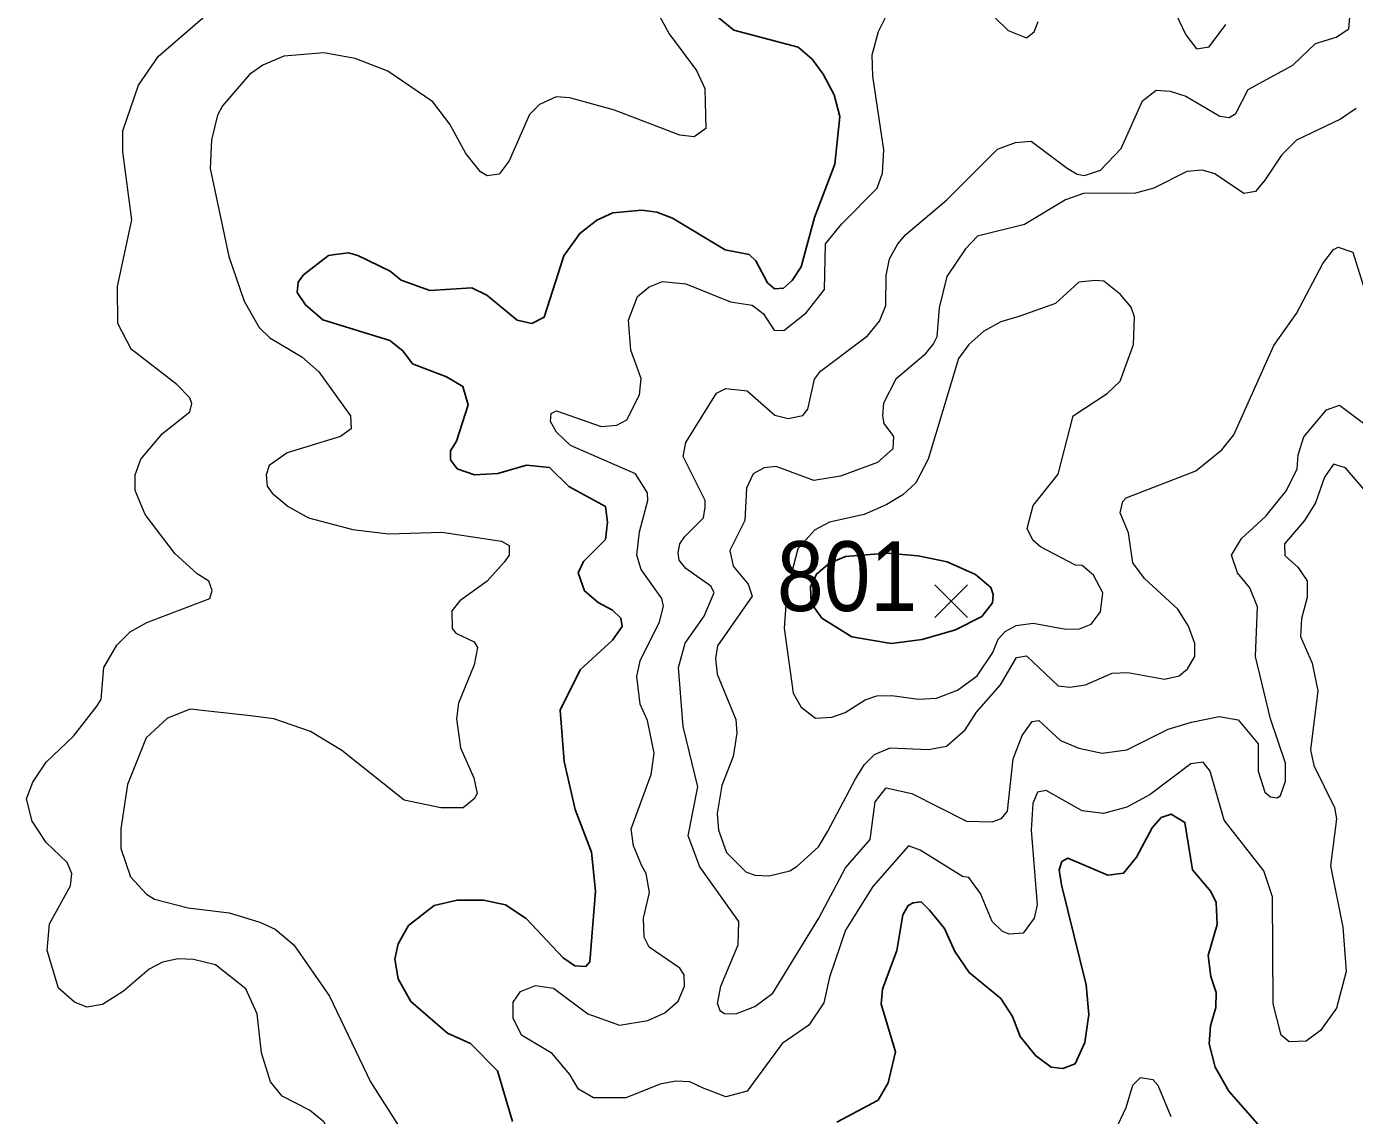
# Model space of a CAD drawing. Extents: x 294.2 to 320.3, y 7482.7 to 7510.7.
# Drawn here: x 314.325 to 315.848, y 7487.177 to 7488.425 of the extents above; entities that cross this region are included whole.
import ezdxf
from ezdxf.enums import TextEntityAlignment as Align

# ---------------------------------------------------------------- set-up
doc = ezdxf.new("R2010")
doc.units = 0
doc.header["$LTSCALE"] = 0.032
for name, color, linetype, lineweight in [('1', 7, 'Continuous', 25), ('2', 7, 'Continuous', 13), ('21', 7, 'Continuous', 25)]:
    doc.layers.add(name, color=color, linetype=linetype, lineweight=lineweight)
doc.layers.add('61', color=7, linetype='Continuous')

msp = doc.modelspace()

# ---------------------------------------------------------------- linework, layer by layer
at = {"layer": '1'}
for points in [[(314.9547, 7487.5274), (314.9421, 7487.5825), (314.9374, 7487.6414), (314.9604, 7487.6878), (314.9974, 7487.7216), (315.0084, 7487.7373), (315.0068, 7487.7468), (314.9974, 7487.7562), (314.9809, 7487.7649), (314.9652, 7487.7782), (314.958, 7487.7988), (314.9642, 7487.8121), (314.9894, 7487.8373), (314.9918, 7487.8569), (314.9894, 7487.875), (314.9472, 7487.8978), (314.9251, 7487.9198), (314.8988, 7487.9222), (314.8658, 7487.9128), (314.8391, 7487.9112), (314.8194, 7487.9183), (314.8116, 7487.9285), (314.8116, 7487.9387), (314.8186, 7487.9498), (314.832, 7487.9914), (314.8257, 7488.0127), (314.8069, 7488.0237), (314.768, 7488.0386), (314.757, 7488.0535), (314.742, 7488.0653), (314.665, 7488.0889), (314.6453, 7488.1062), (314.6359, 7488.1203), (314.6367, 7488.1321), (314.643, 7488.1408), (314.6715, 7488.1628), (314.6792, 7488.1641), (314.6945, 7488.166), (314.7054, 7488.1629), (314.7424, 7488.1448), (314.755, 7488.1346), (314.788, 7488.1228), (314.836, 7488.1258), (314.8533, 7488.1172), (314.8881, 7488.0888), (314.9047, 7488.0849), (314.9188, 7488.092), (314.9417, 7488.1623), (314.9598, 7488.1882), (314.9794, 7488.2032), (314.9979, 7488.2118), (315.0309, 7488.2149), (315.0482, 7488.2126), (315.0663, 7488.2055), (315.1264, 7488.1693), (315.154, 7488.1638), (315.1618, 7488.1568), (315.1752, 7488.1316), (315.1831, 7488.1245), (315.1933, 7488.1253), (315.2035, 7488.134), (315.2137, 7488.1497), (315.2289, 7488.2063), (315.2525, 7488.2676), (315.258, 7488.3221), (315.2517, 7488.3472), (315.2391, 7488.3708), (315.2265, 7488.3881), (315.2104, 7488.4015), (315.1365, 7488.4212), (315.1153, 7488.4385)], [(314.9407, 7487.3576), (314.954, 7487.3482), (314.9666, 7487.3474), (314.9713, 7487.3529), (314.9779, 7487.4338), (314.9732, 7487.4786), (314.9547, 7487.5274)], [(315.7622, 7487.1385), (315.7043, 7487.2046), (315.6886, 7487.2321), (315.6815, 7487.2588), (315.6831, 7487.2793), (315.6894, 7487.3005), (315.6898, 7487.3178), (315.6835, 7487.3359), (315.6804, 7487.3603), (315.6906, 7487.3957), (315.6898, 7487.4208), (315.6835, 7487.4334), (315.6624, 7487.4585), (315.6537, 7487.5128), (315.638, 7487.5222), (315.6266, 7487.5183), (315.6164, 7487.5065), (315.5983, 7487.4727), (315.5834, 7487.4546), (315.5653, 7487.4522), (315.5197, 7487.4719), (315.5126, 7487.4679), (315.5094, 7487.4585), (315.5122, 7487.4412), (315.5405, 7487.3264), (315.5437, 7487.2926), (315.539, 7487.2603), (315.5279, 7487.2359), (315.5138, 7487.2304), (315.5004, 7487.232), (315.4823, 7487.2454), (315.465, 7487.2674), (315.456, 7487.2902), (315.4427, 7487.3107), (315.4065, 7487.3405), (315.39, 7487.3649), (315.3782, 7487.3909), (315.3609, 7487.4121), (315.3515, 7487.4215), (315.342, 7487.4207), (315.3365, 7487.4176), (315.3302, 7487.4066), (315.3234, 7487.3657), (315.3069, 7487.3217), (315.3053, 7487.3044), (315.3218, 7487.2498), (315.3134, 7487.214), (315.302, 7487.1943), (315.2548, 7487.1691)], [(314.8826, 7487.1698), (314.8653, 7487.228), (314.8346, 7487.2594), (314.8083, 7487.2712), (314.7659, 7487.3073), (314.7517, 7487.3333), (314.7478, 7487.3561), (314.7517, 7487.3734), (314.7635, 7487.3946), (314.793, 7487.4173), (314.8192, 7487.4236), (314.8495, 7487.4236), (314.8746, 7487.4181), (314.8982, 7487.4024), (314.9407, 7487.3576)]]:
    msp.add_lwpolyline(points, dxfattribs=at)
msp.add_lwpolyline([(315.3907, 7487.7334), (315.4209, 7487.7489), (315.4332, 7487.7644), (315.4339, 7487.774), (315.4313, 7487.7822), (315.4135, 7487.7969), (315.3811, 7487.8115), (315.3477, 7487.8185), (315.312, 7487.8216), (315.2647, 7487.8177), (315.2461, 7487.8099), (315.2313, 7487.7975), (315.2243, 7487.7828), (315.2251, 7487.7642), (315.2375, 7487.7471), (315.272, 7487.7254), (315.317, 7487.7177), (315.3526, 7487.7223)], close=True, dxfattribs=at)
at = {"layer": '2'}
for points in [[(314.5949, 7487.2485), (314.5898, 7487.2932), (314.577, 7487.3219), (314.5419, 7487.3494), (314.517, 7487.3557), (314.4992, 7487.3564), (314.4813, 7487.3526), (314.466, 7487.3443), (314.4366, 7487.3194), (314.4123, 7487.304), (314.3944, 7487.3008), (314.3804, 7487.3066), (314.3619, 7487.3226), (314.3491, 7487.366), (314.3517, 7487.3966), (314.3759, 7487.4401), (314.3772, 7487.4541), (314.3721, 7487.4669), (314.3478, 7487.4898), (314.3318, 7487.5141), (314.3254, 7487.5397), (314.3325, 7487.5588), (314.3478, 7487.5818), (314.3791, 7487.6118), (314.4065, 7487.6463), (314.411, 7487.6539), (314.4142, 7487.6903), (314.4289, 7487.7159), (314.4442, 7487.7312), (314.4634, 7487.7421), (314.5355, 7487.7695), (314.5381, 7487.7785), (314.5343, 7487.7893), (314.5209, 7487.7976), (314.4953, 7487.8212), (314.4615, 7487.8659), (314.45, 7487.8934), (314.45, 7487.9113), (314.4563, 7487.9291), (314.4812, 7487.9585), (314.5126, 7487.9834), (314.5151, 7487.993), (314.5126, 7487.9994), (314.4979, 7488.0147), (314.4455, 7488.0555), (314.4302, 7488.0849), (314.4296, 7488.1271), (314.4462, 7488.2037), (314.4359, 7488.2816), (314.4359, 7488.3058), (314.4538, 7488.3582), (314.4768, 7488.3914), (314.5694, 7488.4718)], [(315.4198, 7488.4514), (315.4511, 7488.4208), (315.4722, 7488.4125), (315.4811, 7488.4194), (315.4856, 7488.431)], [(315.6388, 7488.4495), (315.6548, 7488.4157), (315.6669, 7488.3997), (315.6816, 7488.4022), (315.7007, 7488.4278)], [(315.0514, 7488.4374), (315.0622, 7488.4169), (315.0936, 7488.3748), (315.1031, 7488.3544), (315.1044, 7488.3084), (315.091, 7488.2988), (315.0744, 7488.3007), (314.9997, 7488.3295), (314.9486, 7488.3435), (314.9326, 7488.3448), (314.9135, 7488.3358), (314.902, 7488.3243), (314.879, 7488.2714), (314.8675, 7488.256), (314.8535, 7488.2541), (314.8458, 7488.2586), (314.8292, 7488.2796), (314.8107, 7488.3135)], [(314.8918, 7487.3187), (314.9091, 7487.3258), (314.9295, 7487.3225), (314.9691, 7487.2932), (315.0055, 7487.2804), (315.038, 7487.2855), (315.0572, 7487.2944), (315.0725, 7487.3079), (315.0801, 7487.3251), (315.0795, 7487.3379), (315.0744, 7487.3455), (315.0393, 7487.3698), (315.0336, 7487.3813), (315.0329, 7487.403), (315.0399, 7487.4324), (315.0361, 7487.4541), (315.031, 7487.463), (315.0214, 7487.486), (315.0188, 7487.5052), (315.0418, 7487.5678), (315.045, 7487.592), (315.0374, 7487.6297), (315.029, 7487.6482), (315.0252, 7487.6801), (315.0291, 7487.698), (315.0514, 7487.7427), (315.0559, 7487.7606), (315.054, 7487.7695), (315.0303, 7487.8027), (315.0252, 7487.8193), (315.0284, 7487.8461), (315.038, 7487.8819), (315.0374, 7487.8908), (315.0239, 7487.9125), (314.9492, 7487.9451), (314.9333, 7487.9604), (314.9263, 7487.9725), (314.9269, 7487.9815), (314.9333, 7487.9847), (314.9844, 7487.9668), (315.0023, 7487.9681), (315.0137, 7487.9744), (315.0284, 7488.0032), (315.0303, 7488.0217), (315.0182, 7488.0543), (315.0157, 7488.0888), (315.0259, 7488.1156), (315.0393, 7488.127), (315.0546, 7488.1328), (315.0814, 7488.1302), (315.1325, 7488.1098), (315.1574, 7488.106), (315.1702, 7488.0964), (315.1829, 7488.0772), (315.1938, 7488.0766), (315.2193, 7488.097), (315.2404, 7488.1238), (315.2417, 7488.1762), (315.2602, 7488.1992), (315.301, 7488.24), (315.3068, 7488.2573), (315.3087, 7488.2841), (315.2959, 7488.3684), (315.2953, 7488.3927), (315.3023, 7488.4195), (315.3151, 7488.445)], [(315.1179, 7487.3047), (315.1217, 7487.3251), (315.1414, 7487.3724), (315.1421, 7487.3992), (315.0974, 7487.4618), (315.084, 7487.4975), (315.0954, 7487.5537), (315.0782, 7487.6227), (315.0731, 7487.6903), (315.0808, 7487.7184), (315.1025, 7487.7491), (315.114, 7487.7765), (315.1102, 7487.7836), (315.0814, 7487.804), (315.0738, 7487.8136), (315.0725, 7487.8219), (315.0744, 7487.8321), (315.0802, 7487.8404), (315.1018, 7487.8621), (315.1038, 7487.8742), (315.1038, 7487.8819), (315.0782, 7487.9323), (315.0814, 7487.9483), (315.1165, 7488.0051), (315.1274, 7488.0102), (315.1517, 7488.0077), (315.1836, 7487.9796), (315.1989, 7487.9757), (315.2155, 7487.9795), (315.2213, 7487.9866), (315.2289, 7488.0211), (315.2359, 7488.03), (315.2896, 7488.0708), (315.3036, 7488.0875), (315.3107, 7488.1054), (315.3113, 7488.1398), (315.3151, 7488.159), (315.3247, 7488.1762), (315.3336, 7488.187), (315.3809, 7488.2267), (315.439, 7488.2847), (315.4594, 7488.2924), (315.4773, 7488.2937), (315.5188, 7488.263), (315.5303, 7488.256), (315.5386, 7488.2547), (315.5571, 7488.2605), (315.5807, 7488.2854), (315.605, 7488.3403), (315.6209, 7488.3524), (315.6369, 7488.3512), (315.6548, 7488.3454), (315.6937, 7488.3224), (315.7046, 7488.3211), (315.7122, 7488.3256), (315.7263, 7488.353), (315.7774, 7488.3811), (315.8036, 7488.406), (315.8272, 7488.4131), (315.8419, 7488.4226), (315.8431, 7488.436)], [(314.8107, 7488.3135), (314.7915, 7488.339), (314.7398, 7488.3741), (314.7022, 7488.3888), (314.6664, 7488.3952), (314.6205, 7488.3913), (314.5962, 7488.3811)], [(314.5962, 7488.3811), (314.5809, 7488.3703), (314.5502, 7488.3345), (314.5445, 7488.3237), (314.5374, 7488.2956), (314.5361, 7488.2624), (314.5573, 7488.1615), (314.5751, 7488.1105), (314.5923, 7488.0804), (314.6045, 7488.0683), (314.6409, 7488.0466), (314.6607, 7488.0294), (314.697, 7487.9789), (314.6977, 7487.9642), (314.6856, 7487.9553), (314.6243, 7487.9367), (314.6038, 7487.9221), (314.6, 7487.9112), (314.6013, 7487.8984), (314.607, 7487.8901), (314.6256, 7487.8749), (314.6486, 7487.8621), (314.6996, 7487.8486), (314.7405, 7487.8435), (314.8018, 7487.8455), (314.8701, 7487.8353), (314.879, 7487.8302), (314.879, 7487.8193), (314.8733, 7487.811), (314.8535, 7487.7893), (314.8222, 7487.7669), (314.8132, 7487.7554), (314.8133, 7487.735), (314.8177, 7487.7299), (314.8388, 7487.7197), (314.8426, 7487.7133), (314.8388, 7487.6935), (314.8209, 7487.6495), (314.8184, 7487.6316), (314.8229, 7487.5984), (314.8382, 7487.5639), (314.842, 7487.546), (314.8388, 7487.5397), (314.8261, 7487.5294), (314.8005, 7487.5294), (314.7584, 7487.5383), (314.6868, 7487.5952), (314.6511, 7487.6169), (314.609, 7487.6316), (314.5822, 7487.6348), (314.5132, 7487.6424), (314.487, 7487.6322), (314.4627, 7487.6099), (314.441, 7487.5563), (314.4334, 7487.5052), (314.4334, 7487.4828), (314.4446, 7487.4504), (314.463, 7487.4304), (314.4722, 7487.4248), (314.5107, 7487.4148), (314.5578, 7487.4089), (314.5928, 7487.3983), (314.6106, 7487.3905), (314.6319, 7487.3722), (314.6728, 7487.3136), (314.72, 7487.2153), (314.7526, 7487.1636)], [(315.8502, 7488.3313), (315.8323, 7488.3192), (315.7818, 7488.295), (315.7646, 7488.2777), (315.7454, 7488.249), (315.7346, 7488.2362), (315.7212, 7488.2337), (315.688, 7488.2566), (315.674, 7488.2605), (315.6561, 7488.2592), (315.6182, 7488.2399), (315.597, 7488.2343), (315.5373, 7488.2337), (315.5169, 7488.2266), (315.47, 7488.1984), (315.416, 7488.1851), (315.402, 7488.1704), (315.3809, 7488.1386), (315.3719, 7488.1028), (315.3694, 7488.0696), (315.3655, 7488.0619), (315.3547, 7488.0485), (315.3221, 7488.0211), (315.3081, 7487.9936), (315.3068, 7487.9789), (315.3087, 7487.97), (315.3196, 7487.9553), (315.3189, 7487.9412), (315.3011, 7487.9253), (315.2589, 7487.9099), (315.2283, 7487.9048), (315.1849, 7487.9208), (315.1714, 7487.9195), (315.1587, 7487.9125), (315.151, 7487.8959), (315.1491, 7487.8589), (315.1319, 7487.8244), (315.1357, 7487.8065), (315.1529, 7487.7861), (315.1574, 7487.772), (315.1178, 7487.7152)], [(315.1229, 7487.555), (315.1172, 7487.523), (315.1191, 7487.5039), (315.1281, 7487.4784), (315.1504, 7487.456), (315.1606, 7487.4522), (315.1772, 7487.4515), (315.2008, 7487.4573), (315.2091, 7487.4624), (315.2334, 7487.4848), (315.2443, 7487.5026), (315.2762, 7487.5626), (315.2864, 7487.5792), (315.2979, 7487.5907), (315.3157, 7487.5984), (315.3598, 7487.5965), (315.3803, 7487.6003), (315.4019, 7487.6188), (315.4147, 7487.6393), (315.4422, 7487.6705), (315.4607, 7487.7018), (315.4722, 7487.7037), (315.5086, 7487.6693), (315.522, 7487.668), (315.5399, 7487.6705), (315.5705, 7487.6839), (315.5884, 7487.6846), (315.6305, 7487.6769), (315.6471, 7487.6808), (315.6567, 7487.689), (315.665, 7487.7031), (315.665, 7487.7178), (315.658, 7487.7376), (315.6458, 7487.7573), (315.6075, 7487.7925), (315.5941, 7487.8104), (315.589, 7487.8449), (315.5794, 7487.8678), (315.5826, 7487.8806), (315.5864, 7487.8851), (315.6663, 7487.9157), (315.6963, 7487.9399), (315.7097, 7487.9572), (315.7556, 7488.0594), (315.7819, 7488.0964), (315.8118, 7488.1538), (315.824, 7488.1698), (315.8297, 7488.1724), (315.8463, 7488.1666), (315.8757, 7488.0722)], [(315.1179, 7487.3047), (315.1206, 7487.2972), (315.1256, 7487.2938), (315.1389, 7487.2932), (315.1606, 7487.3015), (315.1811, 7487.3168), (315.234, 7487.403), (315.2647, 7487.4605), (315.2928, 7487.493), (315.2985, 7487.5364), (315.3113, 7487.5524), (315.3407, 7487.546), (315.4032, 7487.5141), (315.4326, 7487.5135), (315.4434, 7487.5173), (315.4504, 7487.5256), (315.4568, 7487.5856), (315.467, 7487.6124), (315.4785, 7487.6284), (315.4862, 7487.6297), (315.5111, 7487.6067), (315.5322, 7487.5978), (315.559, 7487.592), (315.5871, 7487.5958), (315.6344, 7487.6195), (315.6612, 7487.6277), (315.6931, 7487.6341), (315.7148, 7487.6303), (315.7378, 7487.6028), (315.7378, 7487.5716), (315.7454, 7487.5473), (315.7518, 7487.5422), (315.7595, 7487.5409), (315.7633, 7487.5435), (315.7691, 7487.5601), (315.7691, 7487.5805), (315.7518, 7487.6316), (315.7346, 7487.7031), (315.7372, 7487.7599), (315.7282, 7487.7816), (315.7142, 7487.7989), (315.7071, 7487.8193), (315.7186, 7487.8384), (315.7467, 7487.864), (315.7704, 7487.8934), (315.7825, 7487.9182), (315.7837, 7487.9342), (315.7901, 7487.9547), (315.8163, 7487.9859), (315.831, 7487.9911), (315.8859, 7487.9502)], [(315.8636, 7487.8895), (315.838, 7487.9195), (315.824, 7487.9234), (315.8138, 7487.9087), (315.8036, 7487.8793), (315.7908, 7487.8589), (315.7678, 7487.8321), (315.7684, 7487.8187), (315.7831, 7487.8053), (315.7939, 7487.7899), (315.794, 7487.7708), (315.7876, 7487.7465), (315.7863, 7487.7261), (315.7997, 7487.6955), (315.8061, 7487.6635), (315.7978, 7487.5958), (315.8016, 7487.578), (315.8252, 7487.53), (315.8278, 7487.5167), (315.8208, 7487.463), (315.8348, 7487.3928), (315.8386, 7487.3417), (315.8278, 7487.2996), (315.8093, 7487.274), (315.7927, 7487.2619), (315.7735, 7487.2613), (315.764, 7487.2689), (315.755, 7487.3047), (315.7544, 7487.4275), (315.7441, 7487.4571), (315.6988, 7487.5154), (315.6828, 7487.5716), (315.6746, 7487.5818), (315.6605, 7487.5799), (315.6139, 7487.5447), (315.5871, 7487.5301), (315.5603, 7487.523), (315.536, 7487.5262), (315.4945, 7487.5492), (315.4849, 7487.5473), (315.4792, 7487.5345), (315.4773, 7487.5039), (315.4843, 7487.4184), (315.4811, 7487.403), (315.4684, 7487.3858), (315.4524, 7487.3845), (315.4447, 7487.3877), (315.4326, 7487.3992), (315.4192, 7487.4311), (315.4058, 7487.4496), (315.3988, 7487.4509), (315.3502, 7487.4809), (315.3368, 7487.486), (315.2959, 7487.4394), (315.2647, 7487.389), (315.2462, 7487.3353), (315.2397, 7487.306), (315.2225, 7487.2804), (315.1919, 7487.2594), (315.1517, 7487.2045), (315.1274, 7487.1981), (315.1006, 7487.2083), (315.0859, 7487.2153), (315.07, 7487.2159), (315.0521, 7487.2127), (315.0125, 7487.1968), (314.9755, 7487.1968), (314.9582, 7487.207)], [(315.1178, 7487.7152), (315.1153, 7487.7006), (315.1172, 7487.6827), (315.1389, 7487.6309), (315.1401, 7487.615), (315.1357, 7487.5882), (315.1229, 7487.555)], [(314.9582, 7487.207), (314.9486, 7487.2236), (314.9282, 7487.2478), (314.8931, 7487.2689), (314.8835, 7487.2881), (314.8835, 7487.3066), (314.8918, 7487.3187)], [(314.6901, 7487.1106), (314.676, 7487.1527), (314.6664, 7487.1693), (314.6498, 7487.1827), (314.6185, 7487.1987), (314.6051, 7487.2153), (314.5949, 7487.2485)], [(315.5737, 7487.1591), (315.5865, 7487.1859), (315.5941, 7487.2115), (315.603, 7487.2204), (315.6171, 7487.2179), (315.6228, 7487.2115), (315.6376, 7487.1757)]]:
    msp.add_lwpolyline(points, dxfattribs=at)
msp.add_lwpolyline([(315.4645, 7488.0932), (315.4428, 7488.0868), (315.423, 7488.076), (315.4058, 7488.0607), (315.3943, 7488.0447), (315.3592, 7487.9291), (315.3451, 7487.9023), (315.3304, 7487.8882), (315.3119, 7487.8774), (315.2858, 7487.8659), (315.2462, 7487.857), (315.2289, 7487.848), (315.2097, 7487.8263), (315.1974, 7487.7778), (315.1941, 7487.7353), (315.2047, 7487.661), (315.2136, 7487.645), (315.2302, 7487.6322), (315.2487, 7487.6335), (315.264, 7487.6386), (315.287, 7487.6533), (315.3004, 7487.6578), (315.3177, 7487.6584), (315.3483, 7487.6539), (315.3688, 7487.6552), (315.393, 7487.6642), (315.4154, 7487.6807), (315.4337, 7487.7074), (315.4398, 7487.723), (315.4476, 7487.7316), (315.4603, 7487.7386), (315.4797, 7487.7413), (315.5174, 7487.7343), (315.533, 7487.7348), (315.5463, 7487.7402), (315.5569, 7487.7542), (315.5597, 7487.7759), (315.5488, 7487.7963), (315.536, 7487.8072), (315.5284, 7487.8078), (315.4881, 7487.8289), (315.4792, 7487.8365), (315.4728, 7487.8499), (315.4799, 7487.8761), (315.5086, 7487.9119), (315.5258, 7487.9789), (315.5648, 7488.0045), (315.5794, 7488.0185), (315.5947, 7488.0607), (315.596, 7488.0926), (315.5922, 7488.1034), (315.5801, 7488.1181), (315.5609, 7488.1334), (315.5514, 7488.1341), (315.5322, 7488.1321), (315.5054, 7488.1079)], close=True, dxfattribs=at)
at = {"layer": '21'}
for p, q in [((315.367, 7487.7852), (315.4045, 7487.7477)), ((315.4045, 7487.7852), (315.367, 7487.7477))]:
    msp.add_line(p, q, dxfattribs=at)

# ---------------------------------------------------------------- texts
at = {"layer": '61', "width": 0.9}
msp.add_text('801', height=0.08, dxfattribs=at).set_placement((315.2663, 7487.7551), align=Align.CENTER)

doc.saveas('drawing.dxf')
